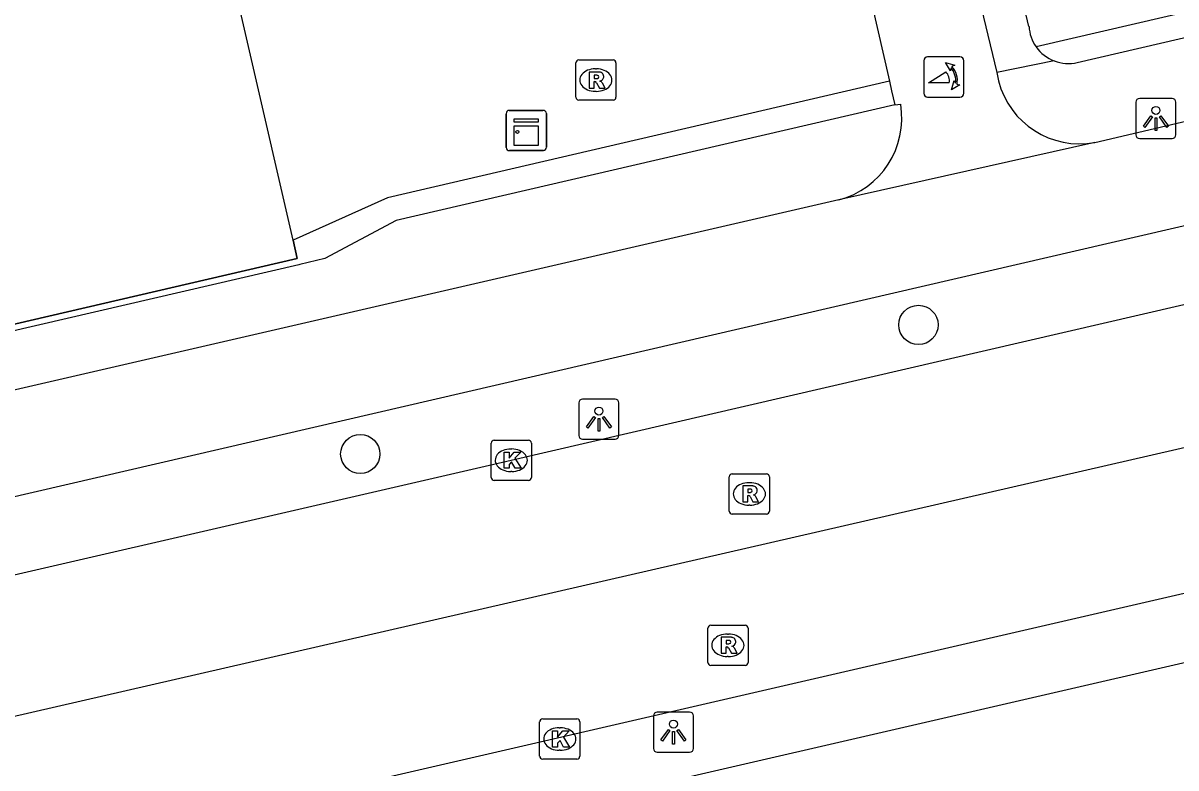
# Model space of a CAD drawing. Extents: x 156414 to 157775, y 382335 to 383765.
# Drawn here: x 156887.76 to 156916.44, y 382975.47 to 382994.01 of the extents above; entities that cross this region are included whole.
import ezdxf

# ---------------------------------------------------------------- set-up
doc = ezdxf.new("R2010")
doc.units = 0
for name, color, linetype in [('IMGEO_Berm_groen', 7, 'Continuous'), ('IMGEO_Boom', 7, 'Continuous'), ('IMGEO_Fietspad_gesloten', 7, 'Continuous'), ('IMGEO_Haag', 7, 'Continuous'), ('IMGEO_Hek', 7, 'Continuous'), ('IMGEO_Kast', 7, 'Continuous'), ('IMGEO_Kolk', 7, 'Continuous'), ('IMGEO_Lichtpunt', 7, 'Continuous'), ('IMGEO_OVBaan_gesloten', 7, 'Continuous'), ('IMGEO_Poller', 7, 'Continuous'), ('IMGEO_Rijbaan_regionaal_gesloten', 7, 'Continuous'), ('IMGEO_Rioolput', 7, 'Continuous'), ('IMGEO_Voetpad_open', 7, 'Continuous')]:
    doc.layers.add(name, color=color, linetype=linetype)

msp = doc.modelspace()

# ---------------------------------------------------------------- linework, layer by layer
at = {"layer": 'IMGEO_Berm_groen'}
for points in [[(156894.474, 382988.607), (156890.18, 383007.235)], [(156909.311, 382992.559), (156896.827, 382989.656), (156894.474, 382988.607)], [(156894.474, 382988.607), (156894.579, 382988.151), (156854.107, 382978.752), (156852.03, 382980.231), (156848.293, 382982.892), (156843.482, 382985.59), (156842.762, 382985.994), (156843.696, 382988.811), (156842.033, 382989.408), (156841.332, 382989.635)]]:
    msp.add_lwpolyline(points, dxfattribs=at)
at = {"layer": 'IMGEO_Boom'}
for centre in [(156910.034, 382986.494), (156896.148, 382983.283)]:
    msp.add_circle(centre, 0.489, dxfattribs=at)
at = {"layer": 'IMGEO_Fietspad_gesloten'}
for points in [[(156906.393, 383005.269), (156909.311, 382992.559)], [(156909.01, 383005.144), (156911.986, 382992.772)], [(156914.422, 382991.036), (156945.022, 382998.226), (156957.949, 383002), (156960.448, 383002.751)], [(156808.291, 382963.952), (156813.483, 382965.107), (156846.174, 382972.646), (156938.392, 382994.005)], [(156911.986, 382992.772), (156912.028, 382992.565)], [(156909.311, 382992.559), (156909.365, 382992.322), (156909.447, 382991.967)], [(156909.447, 382991.967), (156909.593, 382991.983)], [(156914.422, 382991.036), (156908.051, 382989.605)], [(156908.051, 382989.605), (156852.524, 382976.79)]]:
    msp.add_lwpolyline(points, dxfattribs=at)
for centre, radius, start, end in [((156914.042, 382993.08), 2.079, 194.3441, 280.5248), ((156907.519, 382991.639), 2.102, 284.6516, 9.4261)]:
    msp.add_arc(centre, radius, start, end, dxfattribs=at)
at = {"layer": 'IMGEO_Haag'}
msp.add_lwpolyline([(156969.733, 383011.86), (156966.521, 383009.056), (156964.181, 383007.512), (156962.487, 383006.485), (156960.126, 383005.373), (156957.629, 383004.543), (156947.352, 383001.49), (156944.013, 383000.612), (156912.963, 382993.412)], dxfattribs=at)
at = {"layer": 'IMGEO_Hek'}
for points in [[(156894.474, 382988.607), (156890.18, 383007.235)], [(156894.579, 382988.151), (156894.474, 382988.607)], [(156854.107, 382978.752), (156894.579, 382988.151)]]:
    msp.add_lwpolyline(points, dxfattribs=at)
at = {"layer": 'IMGEO_Kast'}
for p, q in [((156899.777, 382990.908), (156899.777, 382991.749)), ((156899.777, 382991.749), (156899.777, 382990.908)), ((156899.852, 382991.833), (156900.693, 382991.833)), ((156900.693, 382991.833), (156899.852, 382991.833)), ((156900.777, 382991.758), (156900.777, 382990.917)), ((156900.777, 382990.917), (156900.777, 382991.758)), ((156900.702, 382990.833), (156899.861, 382990.833)), ((156899.861, 382990.833), (156900.702, 382990.833))]:
    msp.add_line(p, q, dxfattribs=at)
for points in [[(156899.972, 382991.623), (156900.572, 382991.623), (156900.572, 382991.538), (156899.972, 382991.538), (156899.972, 382991.623)], [(156899.972, 382991.448), (156900.572, 382991.448), (156900.572, 382990.959), (156899.972, 382990.959), (156899.972, 382991.448)]]:
    msp.add_lwpolyline(points, dxfattribs=at)
msp.add_circle((156900.056, 382991.297), 0.0377, dxfattribs=at)
for centre, start, end in [((156899.855, 382991.755), 92.4484, 184.2845), ((156899.855, 382991.755), 92.4484, 184.2845), ((156900.699, 382991.755), 2.4484, 94.2845), ((156900.699, 382991.755), 2.4484, 94.2845), ((156899.855, 382990.911), 182.4484, 274.2845), ((156899.855, 382990.911), 182.4484, 274.2845), ((156900.699, 382990.911), 272.4484, 4.2845), ((156900.699, 382990.911), 272.4484, 4.2845)]:
    msp.add_arc(centre, 0.0779, start, end, dxfattribs=at)
at = {"layer": 'IMGEO_Kolk'}
for p, q in [((156899.404, 382982.702), (156899.404, 382983.554)), ((156899.479, 382983.628), (156900.331, 382983.628)), ((156900.405, 382983.554), (156900.405, 382982.702)), ((156899.892, 382983.408), (156899.917, 382983.408)), ((156899.915, 382982.848), (156899.89, 382982.848)), ((156900.331, 382982.628), (156899.479, 382982.628)), ((156900.685, 382976.692), (156901.537, 382976.692)), ((156900.61, 382975.766), (156900.61, 382976.618)), ((156901.098, 382976.472), (156901.123, 382976.472)), ((156901.611, 382976.618), (156901.611, 382975.766)), ((156901.121, 382975.912), (156901.096, 382975.912)), ((156901.537, 382975.692), (156900.685, 382975.692))]:
    msp.add_line(p, q, dxfattribs=at)
for points in [[(156899.404, 382982.702), (156899.404, 382983.554)], [(156899.479, 382983.628), (156900.331, 382983.628)], [(156900.405, 382983.554), (156900.405, 382982.702)], [(156899.725, 382983.328), (156899.848, 382983.328), (156899.848, 382983.177), (156899.978, 382983.328), (156900.142, 382983.328), (156899.996, 382983.177), (156900.149, 382982.928), (156899.997, 382982.928), (156899.912, 382983.092), (156899.848, 382983.025), (156899.848, 382982.928), (156899.725, 382982.928), (156899.725, 382983.328)], [(156900.331, 382982.628), (156899.479, 382982.628)], [(156900.685, 382976.692), (156901.537, 382976.692)], [(156900.61, 382975.766), (156900.61, 382976.618)], [(156900.931, 382976.392), (156901.054, 382976.392), (156901.054, 382976.241), (156901.184, 382976.392), (156901.348, 382976.392), (156901.202, 382976.241), (156901.355, 382975.992), (156901.203, 382975.992), (156901.118, 382976.156), (156901.054, 382976.089), (156901.054, 382975.992), (156900.931, 382975.992), (156900.931, 382976.392)], [(156901.611, 382976.618), (156901.611, 382975.766)], [(156901.537, 382975.692), (156900.685, 382975.692)]]:
    msp.add_lwpolyline(points, dxfattribs=at)
for centre, start, end in [((156899.481, 382983.552), 91.552, 178.448), ((156899.481, 382983.552), 91.552, 178.448), ((156900.329, 382983.552), 1.552, 88.448), ((156900.329, 382983.552), 1.552, 88.448), ((156899.481, 382982.704), 181.552, 268.448), ((156899.481, 382982.704), 181.552, 268.448), ((156900.329, 382982.704), 271.552, 358.448), ((156900.329, 382982.704), 271.552, 358.448), ((156900.687, 382976.616), 91.552, 178.448), ((156900.687, 382976.616), 91.552, 178.448), ((156901.535, 382976.616), 1.552, 88.448), ((156901.535, 382976.616), 1.552, 88.448), ((156900.687, 382975.768), 181.552, 268.448), ((156900.687, 382975.768), 181.552, 268.448), ((156901.535, 382975.768), 271.552, 358.448), ((156901.535, 382975.768), 271.552, 358.448)]:
    msp.add_arc(centre, 0.0765, start, end, dxfattribs=at)
for centre, major_axis, ratio, start_param, end_param in [((156899.891, 382983.128), (-0.387, 0.002), 0.722429, 4.712389, 7.853982), ((156899.916, 382983.128), (-0.39, 0.002), 0.717154, 1.570796, 4.712389), ((156901.097, 382976.192), (-0.387, 0.002), 0.722429, 4.712389, 7.853982), ((156901.122, 382976.192), (-0.39, 0.002), 0.717154, 1.570796, 4.712389)]:
    msp.add_ellipse(centre, major_axis=major_axis, ratio=ratio, start_param=start_param, end_param=end_param, dxfattribs=at)
at = {"layer": 'IMGEO_Lichtpunt'}
for p, q in [((156916.347, 382992.13), (156915.539, 382992.13)), ((156916.347, 382992.13), (156915.539, 382992.13)), ((156915.445, 382992.035), (156915.445, 382991.228)), ((156915.445, 382992.035), (156915.445, 382991.228)), ((156916.441, 382991.228), (156916.441, 382992.035)), ((156916.441, 382991.228), (156916.441, 382992.035)), ((156915.539, 382991.134), (156916.347, 382991.134)), ((156915.539, 382991.134), (156916.347, 382991.134)), ((156901.586, 382984.554), (156901.586, 382983.747)), ((156901.586, 382984.554), (156901.586, 382983.747)), ((156902.488, 382984.649), (156901.68, 382984.649)), ((156902.488, 382984.649), (156901.68, 382984.649)), ((156902.582, 382983.747), (156902.582, 382984.554)), ((156902.582, 382983.747), (156902.582, 382984.554)), ((156901.68, 382983.653), (156902.488, 382983.653)), ((156901.68, 382983.653), (156902.488, 382983.653)), ((156903.44, 382976.767), (156903.44, 382975.96)), ((156903.44, 382976.767), (156903.44, 382975.96)), ((156904.342, 382976.862), (156903.534, 382976.862)), ((156904.342, 382976.862), (156903.534, 382976.862)), ((156904.436, 382975.96), (156904.436, 382976.767)), ((156904.436, 382975.96), (156904.436, 382976.767)), ((156903.534, 382975.866), (156904.342, 382975.866)), ((156903.534, 382975.866), (156904.342, 382975.866))]:
    msp.add_line(p, q, dxfattribs=at)
for points in [[(156915.819, 382991.699), (156915.858, 382991.671), (156915.67, 382991.409), (156915.632, 382991.436), (156915.819, 382991.699)], [(156915.921, 382991.651), (156915.968, 382991.651), (156915.968, 382991.329), (156915.921, 382991.329), (156915.921, 382991.651)], [(156916.031, 382991.671), (156916.069, 382991.698), (156916.256, 382991.436), (156916.217, 382991.408), (156916.031, 382991.671)], [(156901.96, 382984.218), (156901.999, 382984.19), (156901.811, 382983.928), (156901.773, 382983.955), (156901.96, 382984.218)], [(156902.062, 382984.17), (156902.109, 382984.17), (156902.109, 382983.848), (156902.062, 382983.848), (156902.062, 382984.17)], [(156902.172, 382984.19), (156902.21, 382984.217), (156902.397, 382983.955), (156902.358, 382983.927), (156902.172, 382984.19)], [(156903.814, 382976.431), (156903.853, 382976.403), (156903.665, 382976.141), (156903.627, 382976.168), (156903.814, 382976.431)], [(156903.916, 382976.383), (156903.963, 382976.383), (156903.963, 382976.061), (156903.916, 382976.061), (156903.916, 382976.383)], [(156904.026, 382976.403), (156904.064, 382976.43), (156904.251, 382976.168), (156904.212, 382976.14), (156904.026, 382976.403)]]:
    msp.add_lwpolyline(points, dxfattribs=at)
for centre in [(156915.944, 382991.833), (156902.085, 382984.352), (156903.939, 382976.565)]:
    msp.add_circle(centre, 0.0994, dxfattribs=at)
for centre, start, end in [((156915.539, 382992.035), 90, 180), ((156915.539, 382992.035), 90, 180), ((156916.347, 382992.035), 0, 90), ((156916.347, 382992.035), 0, 90), ((156915.539, 382991.228), 180, 270), ((156915.539, 382991.228), 180, 270), ((156916.347, 382991.228), 270, 0), ((156916.347, 382991.228), 270, 360), ((156901.68, 382984.554), 90, 180), ((156901.68, 382984.554), 90, 180), ((156902.488, 382984.554), 0, 90), ((156902.488, 382984.554), 0, 90), ((156901.68, 382983.747), 180, 270), ((156901.68, 382983.747), 180, 270), ((156902.488, 382983.747), 270, 0), ((156902.488, 382983.747), 270, 360), ((156903.534, 382976.767), 90, 180), ((156903.534, 382976.767), 90, 180), ((156904.342, 382976.767), 0, 90), ((156904.342, 382976.767), 0, 90), ((156903.534, 382975.96), 180, 270), ((156903.534, 382975.96), 180, 270), ((156904.342, 382975.96), 270, 0), ((156904.342, 382975.96), 270, 360)]:
    msp.add_arc(centre, 0.0946, start, end, dxfattribs=at)
at = {"layer": 'IMGEO_OVBaan_gesloten'}
for points in [[(156807.149, 382961.733), (156824.879, 382965.824), (156899.901, 382983.128), (156935.27, 382991.314)], [(156936.072, 382987.898), (156830.993, 382963.761), (156807.945, 382958.46)], [(156936.873, 382984.481), (156826.1, 382958.91), (156813.512, 382955.995), (156808.809, 382954.906)]]:
    msp.add_lwpolyline(points, dxfattribs=at)
at = {"layer": 'IMGEO_Poller'}
for p, q in [((156910.166, 382993.066), (156910.166, 382992.259)), ((156910.166, 382993.066), (156910.166, 382992.259)), ((156911.068, 382993.161), (156910.26, 382993.161)), ((156911.068, 382993.161), (156910.26, 382993.161)), ((156911.162, 382992.259), (156911.162, 382993.066)), ((156911.162, 382992.259), (156911.162, 382993.066)), ((156910.26, 382992.164), (156911.068, 382992.164)), ((156910.26, 382992.164), (156911.068, 382992.164))]:
    msp.add_line(p, q, dxfattribs=at)
for points in [[(156910.845, 382992.89), (156910.833, 382992.817), (156910.708, 382993.022)], [(156910.708, 382993.022), (156910.939, 382992.956), (156910.868, 382992.924)], [(156910.801, 382992.517), (156910.288, 382992.517), (156910.718, 382992.792)], [(156910.861, 382992.345), (156910.927, 382992.576), (156910.957, 382992.508)], [(156910.993, 382992.481), (156911.065, 382992.47), (156910.861, 382992.345)]]:
    msp.add_lwpolyline(points, dxfattribs=at)
for centre, radius, start, end in [((156910.26, 382993.066), 0.0946, 90, 180), ((156910.26, 382993.066), 0.0946, 90, 180), ((156911.068, 382993.066), 0.0946, 0, 90), ((156911.068, 382993.066), 0.0946, 0, 90), ((156910.473, 382992.567), 0.332, 351.3247, 42.4854), ((156910.487, 382992.577), 0.476, 351.7527, 41.1691), ((156910.487, 382992.577), 0.516, 349.3569, 42.2912), ((156910.26, 382992.259), 0.0946, 180, 270), ((156910.26, 382992.259), 0.0946, 180, 270), ((156911.068, 382992.259), 0.0946, 270, 0), ((156911.068, 382992.259), 0.0946, 270, 0)]:
    msp.add_arc(centre, radius, start, end, dxfattribs=at)
at = {"layer": 'IMGEO_Rijbaan_regionaal_gesloten'}
msp.add_lwpolyline([(156866.3, 382966.448), (156868.596, 382967.016), (156937.256, 382982.846)], dxfattribs=at)
at = {"layer": 'IMGEO_Rioolput'}
for p, q in [((156901.508, 382992.16), (156901.508, 382993.012)), ((156901.583, 382993.086), (156902.435, 382993.086)), ((156902.509, 382993.012), (156902.509, 382992.16)), ((156901.996, 382992.866), (156902.021, 382992.866)), ((156902.019, 382992.306), (156901.994, 382992.306)), ((156902.435, 382992.086), (156901.583, 382992.086)), ((156905.327, 382981.864), (156905.327, 382982.716)), ((156905.402, 382982.79), (156906.254, 382982.79)), ((156906.328, 382982.716), (156906.328, 382981.864)), ((156905.815, 382982.57), (156905.84, 382982.57)), ((156905.838, 382982.01), (156905.813, 382982.01)), ((156906.254, 382981.79), (156905.402, 382981.79)), ((156904.793, 382978.098), (156904.793, 382978.95)), ((156904.868, 382979.024), (156905.72, 382979.024)), ((156905.794, 382978.95), (156905.794, 382978.098)), ((156905.281, 382978.804), (156905.306, 382978.804)), ((156905.304, 382978.244), (156905.279, 382978.244)), ((156905.72, 382978.024), (156904.868, 382978.024))]:
    msp.add_line(p, q, dxfattribs=at)
for points in [[(156901.508, 382992.16), (156901.508, 382993.012)], [(156901.583, 382993.086), (156902.435, 382993.086)], [(156902.509, 382993.012), (156902.509, 382992.16)], [(156902.097, 382992.784), (156901.845, 382992.786), (156901.845, 382992.386)], [(156902.023, 382992.705), (156901.969, 382992.705), (156901.969, 382992.624)], [(156901.845, 382992.386), (156901.969, 382992.386), (156901.969, 382992.548), (156901.98, 382992.548)], [(156901.969, 382992.624), (156902.021, 382992.624)], [(156902.027, 382992.519), (156902.098, 382992.386), (156902.238, 382992.386), (156902.173, 382992.512)], [(156902.435, 382992.086), (156901.583, 382992.086)], [(156905.327, 382981.864), (156905.327, 382982.716)], [(156905.402, 382982.79), (156906.254, 382982.79)], [(156906.328, 382982.716), (156906.328, 382981.864)], [(156905.916, 382982.488), (156905.664, 382982.49), (156905.664, 382982.09)], [(156905.842, 382982.409), (156905.788, 382982.409), (156905.788, 382982.328)], [(156905.664, 382982.09), (156905.788, 382982.09), (156905.788, 382982.252), (156905.799, 382982.252)], [(156905.788, 382982.328), (156905.84, 382982.328)], [(156905.846, 382982.223), (156905.917, 382982.09), (156906.057, 382982.09), (156905.992, 382982.216)], [(156906.254, 382981.79), (156905.402, 382981.79)], [(156904.793, 382978.098), (156904.793, 382978.95)], [(156904.868, 382979.024), (156905.72, 382979.024)], [(156905.794, 382978.95), (156905.794, 382978.098)], [(156905.382, 382978.722), (156905.13, 382978.724), (156905.13, 382978.324)], [(156905.13, 382978.324), (156905.254, 382978.324), (156905.254, 382978.486), (156905.265, 382978.486)], [(156905.308, 382978.643), (156905.254, 382978.643), (156905.254, 382978.562)], [(156905.254, 382978.562), (156905.306, 382978.562)], [(156905.312, 382978.457), (156905.383, 382978.324), (156905.523, 382978.324), (156905.458, 382978.45)], [(156905.72, 382978.024), (156904.868, 382978.024)]]:
    msp.add_lwpolyline(points, dxfattribs=at)
for centre, radius, start, end in [((156901.585, 382993.01), 0.0765, 91.552, 178.448), ((156901.585, 382993.01), 0.0765, 91.552, 178.448), ((156902.433, 382993.01), 0.0765, 1.552, 88.448), ((156902.433, 382993.01), 0.0765, 1.552, 88.448), ((156902.029, 382992.609), 0.0964, 77.0061, 93.1865), ((156902.043, 382992.666), 0.0378, 276.6634, 79.6772), ((156902.096, 382992.674), 0.109, 350.3612, 89.416), ((156901.979, 382992.495), 0.0533, 26.0293, 88.6989), ((156902.005, 382992.813), 0.19, 274.7715, 282.9687), ((156902.094, 382992.674), 0.112, 277.5842, 350.9817), ((156902.078, 382992.459), 0.108, 29.5134, 73.7905), ((156901.585, 382992.162), 0.0765, 181.552, 268.448), ((156901.585, 382992.162), 0.0765, 181.552, 268.448), ((156902.433, 382992.162), 0.0765, 271.552, 358.448), ((156902.433, 382992.162), 0.0765, 271.552, 358.448), ((156905.404, 382982.714), 0.0765, 91.552, 178.448), ((156905.404, 382982.714), 0.0765, 91.552, 178.448), ((156906.252, 382982.714), 0.0765, 1.552, 88.448), ((156906.252, 382982.714), 0.0765, 1.552, 88.448), ((156905.848, 382982.313), 0.0964, 77.0061, 93.1865), ((156905.862, 382982.37), 0.0378, 276.6634, 79.6772), ((156905.915, 382982.378), 0.109, 350.3612, 89.416), ((156905.798, 382982.199), 0.0533, 26.0293, 88.6989), ((156905.824, 382982.517), 0.19, 274.7715, 282.9687), ((156905.913, 382982.378), 0.112, 277.5842, 350.9817), ((156905.897, 382982.163), 0.108, 29.5134, 73.7905), ((156905.404, 382981.866), 0.0765, 181.552, 268.448), ((156905.404, 382981.866), 0.0765, 181.552, 268.448), ((156906.252, 382981.866), 0.0765, 271.552, 358.448), ((156906.252, 382981.866), 0.0765, 271.552, 358.448), ((156904.87, 382978.948), 0.0765, 91.552, 178.448), ((156904.87, 382978.948), 0.0765, 91.552, 178.448), ((156905.718, 382978.948), 0.0765, 1.552, 88.448), ((156905.718, 382978.948), 0.0765, 1.552, 88.448), ((156905.381, 382978.612), 0.109, 350.3612, 89.416), ((156905.264, 382978.433), 0.0533, 26.0293, 88.6989), ((156905.29, 382978.751), 0.19, 274.7715, 282.9687), ((156905.314, 382978.547), 0.0964, 77.0061, 93.1865), ((156905.328, 382978.604), 0.0378, 276.6634, 79.6772), ((156905.379, 382978.612), 0.112, 277.5842, 350.9817), ((156905.363, 382978.397), 0.108, 29.5134, 73.7905), ((156904.87, 382978.1), 0.0765, 181.552, 268.448), ((156904.87, 382978.1), 0.0765, 181.552, 268.448), ((156905.718, 382978.1), 0.0765, 271.552, 358.448), ((156905.718, 382978.1), 0.0765, 271.552, 358.448)]:
    msp.add_arc(centre, radius, start, end, dxfattribs=at)
for centre, major_axis, ratio, start_param, end_param in [((156901.995, 382992.586), (-0.387, 0.002), 0.722429, 4.712389, 7.853982), ((156902.02, 382992.586), (-0.39, 0.002), 0.717154, 1.570796, 4.712389), ((156905.814, 382982.29), (-0.387, 0.002), 0.722429, 4.712389, 7.853982), ((156905.839, 382982.29), (-0.39, 0.002), 0.717154, 1.570796, 4.712389), ((156905.28, 382978.524), (-0.387, 0.002), 0.722429, 4.712389, 7.853982), ((156905.305, 382978.524), (-0.39, 0.002), 0.717154, 1.570796, 4.712389)]:
    msp.add_ellipse(centre, major_axis=major_axis, ratio=ratio, start_param=start_param, end_param=end_param, dxfattribs=at)
at = {"layer": 'IMGEO_Voetpad_open'}
for points in [[(156912.785, 382993.92), (156909.802, 383006.58)], [(156913.985, 382993.024), (156944.157, 383000.029), (156947.514, 383000.912), (156957.809, 383003.971)], [(156913.415, 382993.062), (156911.986, 382992.772)], [(156909.447, 382991.967), (156897.04, 382989.089), (156895.268, 382988.144), (156894.646, 382988), (156894.615, 382987.993), (156854.261, 382978.643), (156849.278, 382977.488)]]:
    msp.add_lwpolyline(points, dxfattribs=at)
for centre, radius, start, end in [((156913.749, 382993.973), 0.965, 183.123, 215.4973), ((156913.76, 382993.975), 0.976, 215.2155, 249.2806), ((156913.763, 382993.989), 0.99, 249.4142, 282.9577)]:
    msp.add_arc(centre, radius, start, end, dxfattribs=at)

doc.saveas('drawing.dxf')
